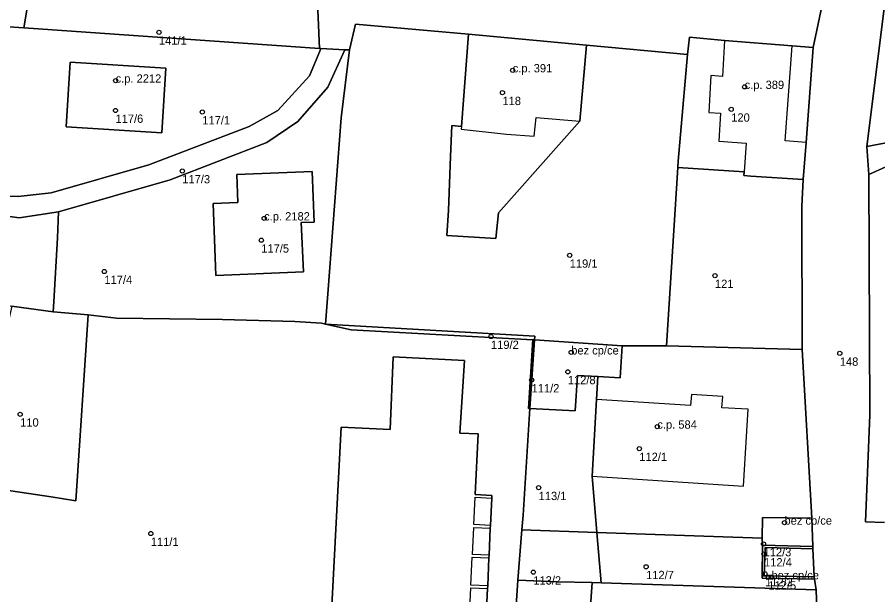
# Model space of a CAD drawing. Extents: x -878211 to -870363, y -1058464 to -1052522.
# Drawn here: x -874331.1 to -874227.5, y -1055963.5 to -1055893.9 of the extents above; entities that cross this region are included whole.
import ezdxf

# ---------------------------------------------------------------- set-up
doc = ezdxf.new("R2010")
doc.units = 0
for name, color, linetype in [('Vrstva 50', 7, 'Continuous'), ('Vrstva 51', 7, 'Continuous'), ('Vrstva 52', 7, 'Continuous')]:
    doc.layers.add(name, color=color, linetype=linetype)

msp = doc.modelspace()

# ---------------------------------------------------------------- linework, layer by layer
at = {"layer": 'Vrstva 50'}
for centre in [(-874314.07, -1055895.71994), (-874271.47, -1055900.28994), (-874319.29, -1055901.52994), (-874243.55, -1055902.28994), (-874272.71, -1055902.98994), (-874319.3, -1055905.12994), (-874308.85, -1055905.31994), (-874245.16, -1055904.98994), (-874311.26, -1055912.41994), (-874301.4, -1055918.12994), (-874301.75, -1055920.75994), (-874264.61, -1055922.57994), (-874320.64, -1055924.52994), (-874247.12, -1055925.01994), (-874274.09, -1055932.35994), (-874264.43, -1055934.26994), (-874232.09, -1055934.38994), (-874264.84, -1055936.60994), (-874269.2, -1055937.59994), (-874330.78, -1055941.71994), (-874254.06, -1055943.20994), (-874256.23, -1055945.85994), (-874268.35, -1055950.56994), (-874238.75, -1055954.76994), (-874315.05, -1055956.08994), (-874241.27, -1055957.33994), (-874241.21, -1055958.55994), (-874255.41, -1055960.08994), (-874268.99, -1055960.73994), (-874241.09, -1055960.93994), (-874240.69, -1055961.33994), (-874240.32, -1055961.34994)]:
    msp.add_circle(centre, 0.25, dxfattribs=at)
at = {"layer": 'Vrstva 51'}
for points in [[(-874139.46, -1055884.6), (-874139.01, -1055882.36), (-874138.82, -1055874.83), (-874141.48, -1055873.95), (-874141.67, -1055877.06), (-874171.15, -1055894.95), (-874173.12, -1055894.76), (-874226.18, -1055888.3), (-874228.83, -1055909.48), (-874223.75, -1055908.5), (-874164.5, -1055910.61), (-874165.41, -1055899.81), (-874164.91, -1055897.63), (-874163.05, -1055895.84), (-874142.6, -1055888.02), (-874140.22, -1055886.16)], [(-874330.34, -1055895.18), (-874328.16, -1055882.34), (-874328.63, -1055882.26), (-874331.86, -1055881.72), (-874335.11, -1055881.17), (-874339.09, -1055880.39), (-874349.88, -1055878.86), (-874352.15, -1055890.46), (-874333.15, -1055894.8), (-874332.16, -1055895.05)], [(-874307.12, -1055888.87), (-874307.28, -1055891.89), (-874319.28, -1055891.31), (-874318.82, -1055882.85), (-874318.92, -1055882.84), (-874328.16, -1055882.34), (-874330.34, -1055895.18), (-874294.73, -1055897.67), (-874295.1, -1055889.23), (-874295.1, -1055888.79), (-874301.56, -1055888.46), (-874301.62, -1055889.12)], [(-874252.97, -1055933.46), (-874251.6, -1055911.99), (-874251.55, -1055911.23), (-874250.42, -1055898.38), (-874262.58, -1055897.25), (-874263.4, -1055906.4), (-874273.2, -1055917.44), (-874273.49, -1055920.55), (-874279.4, -1055920.18), (-874279.19, -1055917.17), (-874278.97, -1055910.67), (-874278.81, -1055906.94), (-874277.64, -1055907.04), (-874276.79, -1055895.95), (-874290.39, -1055894.75), (-874291.12, -1055897.84), (-874292.13, -1055906.01), (-874293.73, -1055927.21), (-874294.01, -1055930.87), (-874268.82, -1055932.32), (-874268.85, -1055932.76), (-874258.28, -1055933.47)], [(-874294.73, -1055897.67), (-874330.34, -1055895.18), (-874332.16, -1055895.05), (-874332.72, -1055898.08), (-874333.84, -1055904.84), (-874333.67, -1055907.84), (-874333.97, -1055911.96), (-874335.02, -1055911.83), (-874335.12, -1055912.58), (-874335.55, -1055912.53), (-874335.49, -1055913.95), (-874334.39, -1055914.79), (-874332.83, -1055915.44), (-874331.03, -1055915.49), (-874327.05, -1055915.06), (-874315.29, -1055911.66), (-874303.2, -1055907.04), (-874299.76, -1055905.14), (-874295.95, -1055900.94), (-874294.68, -1055897.97), (-874294.56, -1055897.68)], [(-874276.79, -1055895.95), (-874277.64, -1055907.04), (-874278.81, -1055906.94), (-874278.97, -1055910.67), (-874279.19, -1055917.17), (-874279.4, -1055920.18), (-874273.49, -1055920.55), (-874273.2, -1055917.44), (-874263.4, -1055906.4), (-874262.58, -1055897.25)], [(-874250.18, -1055896.3), (-874250.42, -1055898.38), (-874251.55, -1055911.23), (-874251.6, -1055911.99), (-874243.62, -1055912.5), (-874243.66, -1055912.97), (-874242.81, -1055913.06), (-874236.52, -1055913.43), (-874236.12, -1055908.99), (-874235.31, -1055897.54), (-874237.81, -1055897.33), (-874245.99, -1055896.72)], [(-874291.67, -1055897.81), (-874294.56, -1055897.68), (-874294.68, -1055897.97), (-874295.95, -1055900.94), (-874299.76, -1055905.14), (-874303.2, -1055907.04), (-874315.29, -1055911.66), (-874327.05, -1055915.06), (-874331.03, -1055915.49), (-874332.83, -1055915.44), (-874334.39, -1055914.79), (-874335.49, -1055913.95), (-874335.55, -1055912.53), (-874342.18, -1055911.81), (-874343.22, -1055917.01), (-874337.11, -1055918.26), (-874336.9, -1055917.23), (-874330.91, -1055918.07), (-874326.17, -1055917.35), (-874312.71, -1055913.47), (-874301.08, -1055908.97), (-874297.35, -1055906.45), (-874293.74, -1055902.32), (-874291.88, -1055898.27)], [(-874326.8, -1055929.37), (-874322.59, -1055929.75), (-874319.2, -1055930.14), (-874306.42, -1055930.31), (-874297.7, -1055930.53), (-874294.51, -1055930.76), (-874294.01, -1055930.87), (-874293.73, -1055927.21), (-874292.13, -1055906.01), (-874291.12, -1055897.84), (-874291.67, -1055897.81), (-874291.88, -1055898.27), (-874293.74, -1055902.32), (-874297.35, -1055906.45), (-874301.08, -1055908.97), (-874312.71, -1055913.47), (-874326.17, -1055917.35), (-874326.3, -1055920.46), (-874326.73, -1055928.19)], [(-874325.26, -1055907.1), (-874324.78, -1055899.32), (-874313.26, -1055900.03), (-874313.74, -1055907.81)], [(-874325.26, -1055907.1), (-874313.74, -1055907.81), (-874313.26, -1055900.03), (-874324.78, -1055899.32)], [(-874345.81, -1055924.81), (-874340.64, -1055926.27), (-874333.07, -1055928.41), (-874331.77, -1055928.71), (-874326.8, -1055929.37), (-874326.73, -1055928.19), (-874326.3, -1055920.46), (-874326.17, -1055917.35), (-874330.91, -1055918.07), (-874336.9, -1055917.23), (-874337.11, -1055918.26), (-874343.22, -1055917.01), (-874342.18, -1055911.81), (-874343.92, -1055911.62), (-874345.05, -1055914.63), (-874346.18, -1055923.22)], [(-874296.93, -1055918.62), (-874295.38, -1055918.58), (-874295.64, -1055912.46), (-874304.71, -1055912.83), (-874304.58, -1055916.21), (-874307.54, -1055916.33), (-874307.21, -1055925), (-874296.68, -1055924.56)], [(-874296.93, -1055918.62), (-874296.68, -1055924.56), (-874307.21, -1055925), (-874307.54, -1055916.33), (-874304.58, -1055916.21), (-874304.71, -1055912.83), (-874295.64, -1055912.46), (-874295.38, -1055918.58)], [(-874236.66, -1055916.69), (-874236.52, -1055913.43), (-874242.81, -1055913.06), (-874243.66, -1055912.97), (-874243.62, -1055912.5), (-874251.6, -1055911.99), (-874252.97, -1055933.46), (-874236.62, -1055933.92)], [(-874332.34, -1055931.17), (-874336.07, -1055947.39), (-874333.84, -1055950.65), (-874327.03, -1055951.68), (-874324.06, -1055952.13), (-874322.59, -1055929.75), (-874326.8, -1055929.37), (-874331.77, -1055928.71)], [(-874294.01, -1055930.87), (-874290.93, -1055931.56), (-874269.07, -1055932.75), (-874268.85, -1055932.76), (-874268.82, -1055932.32)], [(-874268.85, -1055932.76), (-874269.07, -1055932.75), (-874269.57, -1055941.02), (-874269.42, -1055941.03)], [(-874263.69, -1055937.05), (-874261.21, -1055937.19), (-874258.53, -1055937.35), (-874258.28, -1055933.47), (-874268.85, -1055932.76), (-874269.42, -1055941.03), (-874263.96, -1055941.32)], [(-874261.37, -1055939.96), (-874261.91, -1055949.18), (-874261.34, -1055955.97), (-874241.43, -1055956.64), (-874241.39, -1055954.14), (-874235.44, -1055954.24), (-874236.62, -1055933.92), (-874252.97, -1055933.46), (-874258.28, -1055933.47), (-874258.53, -1055937.35), (-874261.21, -1055937.19)], [(-874261.34, -1055955.97), (-874261.91, -1055949.18), (-874261.37, -1055939.96), (-874261.21, -1055937.19), (-874263.69, -1055937.05), (-874263.96, -1055941.32), (-874269.42, -1055941.03), (-874270.2, -1055953.86), (-874270.38, -1055955.66)], [(-874235.44, -1055954.24), (-874241.39, -1055954.14), (-874241.43, -1055956.64), (-874241.41, -1055957.49), (-874235.35, -1055957.64)], [(-874270.84, -1055961.72), (-874266.13, -1055961.92), (-874261.91, -1055962), (-874260.83, -1055962.03), (-874261.34, -1055955.97), (-874270.38, -1055955.66)], [(-874241.41, -1055957.49), (-874241.43, -1055956.64), (-874261.34, -1055955.97), (-874260.83, -1055962.03), (-874234.94, -1055962.85), (-874235.14, -1055961.58), (-874241.43, -1055961.45), (-874241.43, -1055961.19), (-874241.41, -1055957.76)], [(-874235.34, -1055957.91), (-874235.35, -1055957.64), (-874241.41, -1055957.49), (-874241.41, -1055957.76), (-874241.43, -1055961.19), (-874241.21, -1055961.19), (-874241.08, -1055957.77)], [(-874235.34, -1055957.91), (-874241.08, -1055957.77), (-874241.21, -1055961.19), (-874235.18, -1055961.31)], [(-874235.14, -1055961.58), (-874235.18, -1055961.31), (-874241.21, -1055961.19), (-874241.43, -1055961.19), (-874241.43, -1055961.45)], [(-874263.29, -1055981.53), (-874261.91, -1055962), (-874266.13, -1055961.92), (-874270.84, -1055961.72), (-874271.19, -1055966.65), (-874272.22, -1055981.81)], [(-874255.14, -1055981.27), (-874234.35, -1055980.62), (-874234.94, -1055962.85), (-874260.83, -1055962.03), (-874261.91, -1055962), (-874263.29, -1055981.53)]]:
    msp.add_lwpolyline(points, close=True, dxfattribs=at)
for points in [[(-874226.71, -1055954.76), (-874228.99, -1055954.68), (-874228.48, -1055941.79), (-874228.58, -1055912.84), (-874228.83, -1055909.48), (-874226.18, -1055888.3)], [(-874295.1, -1055889.23), (-874294.73, -1055897.67), (-874294.56, -1055897.68), (-874291.67, -1055897.81), (-874291.12, -1055897.84), (-874290.39, -1055894.75), (-874276.79, -1055895.95), (-874262.58, -1055897.25), (-874250.42, -1055898.38), (-874250.18, -1055896.3), (-874245.99, -1055896.72), (-874237.81, -1055897.33), (-874235.31, -1055897.54), (-874233.95, -1055891.03)], [(-874233.95, -1055891.03), (-874235.31, -1055897.54), (-874236.12, -1055908.99), (-874236.52, -1055913.43), (-874236.66, -1055916.69), (-874236.62, -1055933.92), (-874235.44, -1055954.24), (-874235.35, -1055957.64), (-874235.34, -1055957.91), (-874235.18, -1055961.31), (-874235.14, -1055961.58), (-874234.94, -1055962.85), (-874234.35, -1055980.62), (-874234.17, -1055983.62), (-874232.68, -1056008.03), (-874231.51, -1056029.46), (-874231.33, -1056034.78), (-874231.19, -1056039.04), (-874230.53, -1056044.59), (-874225.85, -1056065.78)], [(-874223.75, -1055908.5), (-874228.83, -1055909.48), (-874228.58, -1055912.84), (-874223.33, -1055910.47)], [(-874223.33, -1055910.47), (-874228.58, -1055912.84), (-874228.48, -1055941.79), (-874228.99, -1055954.68), (-874226.71, -1055954.76)], [(-874271.19, -1055966.65), (-874270.84, -1055961.72), (-874270.38, -1055955.66), (-874270.2, -1055953.86), (-874269.42, -1055941.03), (-874269.57, -1055941.02), (-874269.07, -1055932.75), (-874290.93, -1055931.56), (-874294.01, -1055930.87), (-874294.51, -1055930.76), (-874297.7, -1055930.53), (-874306.42, -1055930.31), (-874319.2, -1055930.14), (-874322.59, -1055929.75), (-874324.06, -1055952.13), (-874327.03, -1055951.68), (-874333.84, -1055950.65)], [(-874293.3, -1055965.57), (-874292.13, -1055943.28), (-874286.23, -1055943.56), (-874285.87, -1055934.79), (-874277.27, -1055935.24), (-874277.84, -1055944), (-874275.64, -1055944.09), (-874275.98, -1055951.38), (-874273.97, -1055951.5), (-874273.99, -1055951.82), (-874274.16, -1055955.1), (-874274.17, -1055955.44), (-874274.31, -1055958.71), (-874274.33, -1055959.02), (-874274.46, -1055962.4), (-874274.5, -1055962.72), (-874274.68, -1055966.08)], [(-874274.68, -1055966.08), (-874274.5, -1055962.72), (-874274.46, -1055962.4), (-874274.33, -1055959.02), (-874274.31, -1055958.71), (-874274.17, -1055955.44), (-874274.16, -1055955.1), (-874273.99, -1055951.82), (-874273.97, -1055951.5), (-874275.98, -1055951.38), (-874275.64, -1055944.09), (-874277.84, -1055944), (-874277.27, -1055935.24), (-874285.87, -1055934.79), (-874286.23, -1055943.56), (-874292.13, -1055943.28), (-874293.3, -1055965.57)]]:
    msp.add_lwpolyline(points, dxfattribs=at)
at = {"layer": 'Vrstva 52'}
for points in [[(-874277.64, -1055907.04), (-874277.67, -1055907.4), (-874272.23, -1055907.98), (-874268.91, -1055908.21), (-874268.66, -1055905.96), (-874263.4, -1055906.4), (-874262.58, -1055897.25), (-874276.79, -1055895.95)], [(-874247.62, -1055900.93), (-874247.87, -1055905.39), (-874246.47, -1055905.47), (-874246.66, -1055908.83), (-874243.37, -1055909.08), (-874243.62, -1055912.5), (-874243.66, -1055912.97), (-874242.81, -1055913.06), (-874236.52, -1055913.43), (-874236.12, -1055908.99), (-874238.67, -1055908.79), (-874237.81, -1055897.33), (-874245.99, -1055896.72), (-874246.23, -1055901.03)], [(-874325.26, -1055907.1), (-874313.74, -1055907.81), (-874313.26, -1055900.03), (-874324.78, -1055899.32)], [(-874307.54, -1055916.33), (-874307.21, -1055925), (-874296.68, -1055924.56), (-874296.93, -1055918.62), (-874295.38, -1055918.58), (-874295.64, -1055912.46), (-874304.71, -1055912.83), (-874304.58, -1055916.21)], [(-874269.57, -1055941.02), (-874269.42, -1055941.03), (-874263.96, -1055941.32), (-874263.69, -1055937.05), (-874261.21, -1055937.19), (-874258.53, -1055937.35), (-874258.28, -1055933.47), (-874268.85, -1055932.76), (-874269.07, -1055932.75)], [(-874261.91, -1055949.18), (-874243.7, -1055950.39), (-874243.11, -1055941.12), (-874246.3, -1055940.93), (-874246.19, -1055939.59), (-874249.94, -1055939.35), (-874250.05, -1055940.68), (-874261.37, -1055939.96)], [(-874241.39, -1055954.14), (-874241.43, -1055956.64), (-874241.41, -1055957.49), (-874235.35, -1055957.64), (-874235.44, -1055954.24)], [(-874241.21, -1055961.19), (-874241.43, -1055961.19), (-874241.43, -1055961.45), (-874235.14, -1055961.58), (-874235.18, -1055961.31), (-874235.34, -1055957.91), (-874241.08, -1055957.77)]]:
    msp.add_lwpolyline(points, close=True, dxfattribs=at)
msp.add_lwpolyline([(-874276.68, -1055965.99), (-874276.52, -1055962.62), (-874274.5, -1055962.72), (-874274.46, -1055962.4), (-874276.5, -1055962.3), (-874276.34, -1055958.92), (-874274.33, -1055959.02), (-874274.31, -1055958.71), (-874276.32, -1055958.61), (-874276.16, -1055955.34), (-874274.17, -1055955.44), (-874274.16, -1055955.1), (-874276.15, -1055955), (-874275.99, -1055951.72), (-874273.99, -1055951.82), (-874273.97, -1055951.5), (-874275.98, -1055951.38), (-874275.64, -1055944.09), (-874277.84, -1055944), (-874277.27, -1055935.24), (-874285.87, -1055934.79), (-874286.23, -1055943.56), (-874292.13, -1055943.28), (-874293.3, -1055965.57)], dxfattribs=at)

# ---------------------------------------------------------------- texts
at = {"layer": 'Vrstva 50'}
for s, p in [('141/1', (-874314.07, -1055897.209)), ('c.p. 391', (-874271.47, -1055900.54)), ('c.p. 2212', (-874319.29, -1055901.78)), ('c.p. 389', (-874243.55, -1055902.54)), ('118', (-874272.71, -1055904.479)), ('117/6', (-874319.3, -1055906.619)), ('117/1', (-874308.85, -1055906.809)), ('120', (-874245.16, -1055906.479)), ('117/3', (-874311.26, -1055913.909)), ('c.p. 2182', (-874301.4, -1055918.379)), ('117/5', (-874301.75, -1055922.249)), ('119/1', (-874264.61, -1055924.069)), ('117/4', (-874320.64, -1055926.019)), ('121', (-874247.12, -1055926.509)), ('119/2', (-874274.09, -1055933.849)), ('bez cp/ce', (-874264.43, -1055934.52)), ('148', (-874232.09, -1055935.879)), ('112/8', (-874264.84, -1055938.099)), ('111/2', (-874269.2, -1055939.089)), ('110', (-874330.78, -1055943.209)), ('c.p. 584', (-874254.06, -1055943.46)), ('112/1', (-874256.23, -1055947.349)), ('113/1', (-874268.35, -1055952.059)), ('bez cp/ce', (-874238.75, -1055955.02)), ('111/1', (-874315.05, -1055957.579)), ('112/3', (-874241.27, -1055958.829)), ('112/4', (-874241.21, -1055960.049)), ('113/2', (-874268.99, -1055962.229)), ('112/7', (-874255.41, -1055961.579)), ('bez cp/ce', (-874240.32, -1055961.6)), ('112/2', (-874241.09, -1055962.429)), ('112/5', (-874240.69, -1055962.829))]:
    msp.add_text(s, height=0.999996, dxfattribs=at).set_placement(p)

doc.saveas('drawing.dxf')
